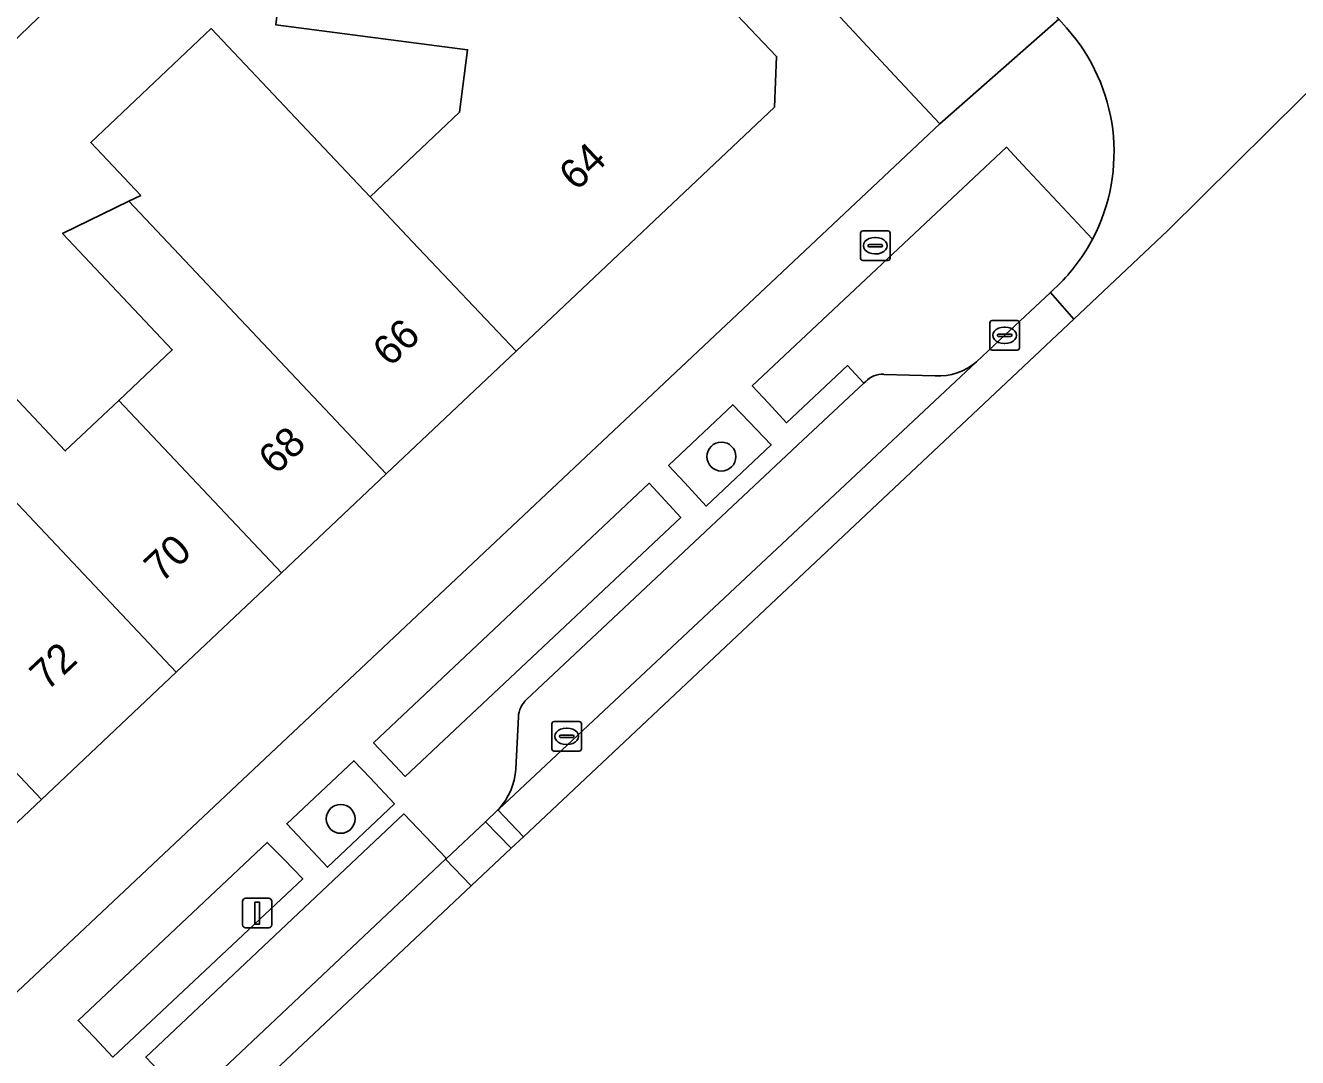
# Model space of a CAD drawing. Extents: x 162344 to 162869, y 381217 to 381818.
# Drawn here: x 162618.27 to 162661.36, y 381295.69 to 381330.64 of the extents above; entities that cross this region are included whole.
import ezdxf

# ---------------------------------------------------------------- set-up
doc = ezdxf.new("R2010")
doc.units = 0
for name, color, linetype in [('IMGEO_Boom', 7, 'Continuous'), ('IMGEO_Brandkraan', 7, 'Continuous'), ('IMGEO_Erf', 7, 'Continuous'), ('IMGEO_Groenvoorziening', 7, 'Continuous'), ('IMGEO_Kolk', 7, 'Continuous'), ('IMGEO_Lichtmast', 7, 'Continuous'), ('IMGEO_Pand', 7, 'Continuous'), ('IMGEO_Pand_nummerreeks', 7, 'Continuous'), ('IMGEO_Parkeervlak_open', 7, 'Continuous'), ('IMGEO_Rijbaan_lokaal_gesloten', 7, 'Continuous'), ('IMGEO_Rijbaan_lokaal_open', 7, 'Continuous'), ('IMGEO_Voetpad_open', 7, 'Continuous')]:
    doc.layers.add(name, color=color, linetype=linetype)

msp = doc.modelspace()

# ---------------------------------------------------------------- linework, layer by layer
at = {"layer": 'IMGEO_Boom'}
for centre in [(162641.839, 381316.04), (162628.943, 381303.772)]:
    msp.add_circle(centre, 0.489, dxfattribs=at)
at = {"layer": 'IMGEO_Brandkraan'}
for p, q in [((162646.551, 381322.756), (162646.551, 381323.608)), ((162646.626, 381323.682), (162647.478, 381323.682)), ((162647.039, 381323.462), (162647.064, 381323.462)), ((162647.552, 381323.608), (162647.552, 381322.756)), ((162646.81, 381323.176), (162646.81, 381323.188)), ((162647.248, 381323.139), (162646.85, 381323.139)), ((162646.853, 381323.225), (162647.251, 381323.225)), ((162647.294, 381323.188), (162647.294, 381323.176)), ((162647.478, 381322.682), (162646.626, 381322.682)), ((162647.062, 381322.902), (162647.037, 381322.902))]:
    msp.add_line(p, q, dxfattribs=at)
for points in [[(162646.551, 381322.756), (162646.551, 381323.608)], [(162646.626, 381323.682), (162647.478, 381323.682)], [(162647.552, 381323.608), (162647.552, 381322.756)], [(162647.478, 381322.682), (162646.626, 381322.682)]]:
    msp.add_lwpolyline(points, dxfattribs=at)
for centre, radius, start, end in [((162646.628, 381323.606), 0.0765, 91.552, 178.448), ((162646.628, 381323.606), 0.0765, 91.552, 178.448), ((162647.476, 381323.606), 0.0765, 1.552, 88.448), ((162647.476, 381323.606), 0.0765, 1.552, 88.448), ((162646.85, 381323.185), 0.0403, 85.8775, 175.7526), ((162646.847, 381323.175), 0.0366, 178.938, 274.7102), ((162647.251, 381323.182), 0.043, 264.8664, 352.4533), ((162647.255, 381323.187), 0.0386, 1.7309, 96.639), ((162646.628, 381322.758), 0.0765, 181.552, 268.448), ((162646.628, 381322.758), 0.0765, 181.552, 268.448), ((162647.476, 381322.758), 0.0765, 271.552, 358.448), ((162647.476, 381322.758), 0.0765, 271.552, 358.448)]:
    msp.add_arc(centre, radius, start, end, dxfattribs=at)
for centre, major_axis, ratio, start_param, end_param in [((162647.038, 381323.182), (-0.387, 0.002), 0.722429, 4.712389, 7.853982), ((162647.063, 381323.182), (-0.39, 0.002), 0.717154, 1.570796, 4.712389)]:
    msp.add_ellipse(centre, major_axis=major_axis, ratio=ratio, start_param=start_param, end_param=end_param, dxfattribs=at)
at = {"layer": 'IMGEO_Erf'}
for points in [[(162606.75, 381287.36), (162649.241, 381327.313), (162647.871, 381328.76), (162642.306, 381334.75), (162637.781, 381335.361), (162636.86, 381337.116), (162634.046, 381337.658), (162630.13, 381341.732), (162630.047, 381341.818), (162613.703, 381326.117)], [(162641.264, 381332.167), (162643.71, 381329.594), (162643.635, 381327.873), (162634.883, 381319.61), (162630.482, 381315.455), (162626.934, 381312.105), (162623.374, 381308.744), (162618.804, 381304.429), (162614.714, 381300.568)], [(162615.885, 381320.183), (162619.616, 381316.231), (162621.426, 381317.94), (162623.239, 381319.652), (162619.521, 381323.59), (162621.767, 381324.685), (162622.173, 381324.883), (162620.476, 381326.68), (162624.56, 381330.536), (162629.33, 381325.484), (162629.938, 381324.841), (162632.97, 381327.703), (162633.243, 381329.819), (162626.751, 381330.658)]]:
    msp.add_lwpolyline(points, dxfattribs=at)
at = {"layer": 'IMGEO_Groenvoorziening'}
for points in [[(162654.408, 381323.4), (162652.04, 381325.932), (162651.494, 381326.516), (162642.884, 381318.432), (162643.43, 381317.847), (162644.045, 381317.188), (162646.11, 381319.125), (162646.667, 381318.527), (162646.728, 381318.584)], [(162652.983, 381321.602), (162653.341, 381321.938)], [(162650.484, 381319.251), (162651.435, 381320.147), (162652.983, 381321.602)], [(162647.341, 381318.826), (162649.085, 381318.772)]]:
    msp.add_lwpolyline(points, dxfattribs=at)
for points in [[(162643.53, 381316.435), (162642.778, 381317.219), (162642.225, 381317.797), (162640.053, 381315.737), (162640.598, 381315.151), (162641.328, 381314.366)], [(162640.462, 381313.982), (162639.933, 381314.552), (162639.389, 381315.138), (162630.06, 381306.349), (162630.606, 381305.765), (162631.123, 381305.212)], [(162630.765, 381304.282), (162629.938, 381305.157), (162629.389, 381305.739), (162627.114, 381303.609), (162627.662, 381303.026), (162628.5, 381302.136)], [(162627.657, 381301.746), (162627.016, 381302.402), (162626.457, 381302.974), (162620.048, 381296.945), (162620.599, 381296.365), (162621.227, 381295.704)]]:
    msp.add_lwpolyline(points, close=True, dxfattribs=at)
for centre, radius, start, end in [((162648.797, 381326.375), 6.351, 315.6849, 332.0696), ((162649.197, 381320.726), 1.957, 266.7083, 311.0928), ((162647.287, 381318.065), 0.763, 85.9551, 137.1311)]:
    msp.add_arc(centre, radius, start, end, dxfattribs=at)
at = {"layer": 'IMGEO_Kolk'}
for p, q in [((162650.934, 381319.721), (162650.934, 381320.573)), ((162651.009, 381320.647), (162651.861, 381320.647)), ((162651.935, 381320.573), (162651.935, 381319.721)), ((162651.193, 381320.141), (162651.193, 381320.153)), ((162651.631, 381320.104), (162651.233, 381320.104)), ((162651.236, 381320.19), (162651.634, 381320.19)), ((162651.422, 381320.427), (162651.447, 381320.427)), ((162651.677, 381320.153), (162651.677, 381320.141)), ((162651.861, 381319.647), (162651.009, 381319.647)), ((162651.445, 381319.867), (162651.42, 381319.867)), ((162636.099, 381306.141), (162636.099, 381306.993)), ((162636.174, 381307.067), (162637.026, 381307.067)), ((162636.587, 381306.847), (162636.612, 381306.847)), ((162637.1, 381306.993), (162637.1, 381306.141)), ((162636.358, 381306.561), (162636.358, 381306.573)), ((162636.796, 381306.524), (162636.398, 381306.524)), ((162636.401, 381306.61), (162636.799, 381306.61)), ((162636.61, 381306.287), (162636.585, 381306.287)), ((162636.842, 381306.573), (162636.842, 381306.561)), ((162637.026, 381306.067), (162636.174, 381306.067))]:
    msp.add_line(p, q, dxfattribs=at)
for points in [[(162650.934, 381319.721), (162650.934, 381320.573)], [(162651.009, 381320.647), (162651.861, 381320.647)], [(162651.935, 381320.573), (162651.935, 381319.721)], [(162651.861, 381319.647), (162651.009, 381319.647)], [(162636.099, 381306.141), (162636.099, 381306.993)], [(162636.174, 381307.067), (162637.026, 381307.067)], [(162637.1, 381306.993), (162637.1, 381306.141)], [(162637.026, 381306.067), (162636.174, 381306.067)]]:
    msp.add_lwpolyline(points, dxfattribs=at)
for centre, radius, start, end in [((162651.011, 381320.571), 0.0765, 91.552, 178.448), ((162651.011, 381320.571), 0.0765, 91.552, 178.448), ((162651.859, 381320.571), 0.0765, 1.552, 88.448), ((162651.859, 381320.571), 0.0765, 1.552, 88.448), ((162651.233, 381320.15), 0.0403, 85.8775, 175.7526), ((162651.23, 381320.14), 0.0366, 178.938, 274.7102), ((162651.634, 381320.147), 0.043, 264.8664, 352.4533), ((162651.638, 381320.152), 0.0386, 1.7309, 96.639), ((162651.011, 381319.723), 0.0765, 181.552, 268.448), ((162651.011, 381319.723), 0.0765, 181.552, 268.448), ((162651.859, 381319.723), 0.0765, 271.552, 358.448), ((162651.859, 381319.723), 0.0765, 271.552, 358.448), ((162636.176, 381306.991), 0.0765, 91.552, 178.448), ((162636.176, 381306.991), 0.0765, 91.552, 178.448), ((162637.024, 381306.991), 0.0765, 1.552, 88.448), ((162637.024, 381306.991), 0.0765, 1.552, 88.448), ((162636.398, 381306.57), 0.0403, 85.8775, 175.7526), ((162636.395, 381306.56), 0.0366, 178.938, 274.7102), ((162636.799, 381306.567), 0.043, 264.8664, 352.4533), ((162636.803, 381306.572), 0.0386, 1.7309, 96.639), ((162636.176, 381306.143), 0.0765, 181.552, 268.448), ((162636.176, 381306.143), 0.0765, 181.552, 268.448), ((162637.024, 381306.143), 0.0765, 271.552, 358.448), ((162637.024, 381306.143), 0.0765, 271.552, 358.448)]:
    msp.add_arc(centre, radius, start, end, dxfattribs=at)
for centre, major_axis, ratio, start_param, end_param in [((162651.421, 381320.147), (-0.387, 0.002), 0.722429, 4.712389, 7.853982), ((162651.446, 381320.147), (-0.39, 0.002), 0.717154, 1.570796, 4.712389), ((162636.586, 381306.567), (-0.387, 0.002), 0.722429, 4.712389, 7.853982), ((162636.611, 381306.567), (-0.39, 0.002), 0.717154, 1.570796, 4.712389)]:
    msp.add_ellipse(centre, major_axis=major_axis, ratio=ratio, start_param=start_param, end_param=end_param, dxfattribs=at)
at = {"layer": 'IMGEO_Lichtmast'}
for p, q in [((162625.719, 381301.081), (162626.509, 381301.081)), ((162626.509, 381301.081), (162625.719, 381301.081)), ((162625.619, 381300.181), (162625.619, 381300.981)), ((162625.619, 381300.981), (162625.619, 381300.181)), ((162626.609, 381300.981), (162626.609, 381300.181)), ((162626.609, 381300.181), (162626.609, 381300.981)), ((162626.509, 381300.081), (162625.719, 381300.081)), ((162625.719, 381300.081), (162626.509, 381300.081))]:
    msp.add_line(p, q, dxfattribs=at)
msp.add_lwpolyline([(162626.039, 381300.956), (162626.189, 381300.956), (162626.189, 381300.206), (162626.039, 381300.206), (162626.039, 381300.956)], dxfattribs=at)
for centre, start, end in [((162625.719, 381300.981), 90, 180), ((162625.719, 381300.981), 90, 180), ((162626.509, 381300.981), 0, 90), ((162626.509, 381300.981), 360, 90), ((162625.719, 381300.181), 180, 270), ((162625.719, 381300.181), 180, 270), ((162626.509, 381300.181), 270, 0), ((162626.509, 381300.181), 270, 0)]:
    msp.add_arc(centre, 0.1, start, end, dxfattribs=at)
at = {"layer": 'IMGEO_Pand'}
for points in [[(162643.71, 381329.594), (162641.264, 381332.167), (162638.163, 381332.6), (162636.272, 381334.735), (162636.515, 381336.483), (162634.853, 381336.669), (162627.514, 381337.489), (162626.959, 381332.52), (162626.751, 381330.658), (162633.243, 381329.819), (162632.97, 381327.703), (162629.938, 381324.841), (162631.379, 381323.314), (162634.883, 381319.61), (162643.635, 381327.873)], [(162631.379, 381323.314), (162629.938, 381324.841), (162629.33, 381325.484), (162624.56, 381330.536), (162620.476, 381326.68), (162622.173, 381324.883), (162621.767, 381324.685), (162630.482, 381315.455), (162634.883, 381319.61)], [(162610.208, 381322.688), (162614.134, 381318.53), (162623.374, 381308.744), (162626.934, 381312.105), (162621.426, 381317.94), (162619.616, 381316.231), (162615.885, 381320.183), (162617.694, 381321.891), (162613.703, 381326.117)], [(162626.934, 381312.105), (162630.482, 381315.455), (162621.767, 381324.685), (162619.521, 381323.59), (162623.239, 381319.652), (162621.426, 381317.94)], [(162610.208, 381322.688), (162608.277, 381320.913), (162612.226, 381316.728), (162615.957, 381312.776), (162613.297, 381310.265), (162618.804, 381304.429), (162623.374, 381308.744), (162614.134, 381318.53)], [(162605.494, 381310.337), (162605.631, 381310.186), (162614.714, 381300.568), (162618.804, 381304.429), (162613.297, 381310.265), (162611.106, 381308.196), (162607.392, 381312.129)]]:
    msp.add_lwpolyline(points, close=True, dxfattribs=at)
at = {"layer": 'IMGEO_Parkeervlak_open'}
for points in [[(162634.298, 381304.099), (162650.484, 381319.251)], [(162649.085, 381318.772), (162647.341, 381318.826)], [(162646.728, 381318.584), (162646.667, 381318.527), (162644.602, 381316.591), (162635.242, 381307.816)], [(162634.963, 381307.225), (162634.878, 381305.461)]]:
    msp.add_lwpolyline(points, dxfattribs=at)
msp.add_lwpolyline([(162632.497, 381302.404), (162632.524, 381302.429), (162631.082, 381303.942), (162622.34, 381295.703), (162623.772, 381294.193)], close=True, dxfattribs=at)
for centre, radius, start, end in [((162649.197, 381320.726), 1.957, 266.7083, 311.0928), ((162647.287, 381318.065), 0.763, 85.9551, 137.1311), ((162635.849, 381307.168), 0.888, 133.132, 176.3258), ((162632.605, 381305.624), 2.279, 317.9807, 355.8864)]:
    msp.add_arc(centre, radius, start, end, dxfattribs=at)
at = {"layer": 'IMGEO_Rijbaan_lokaal_gesloten'}
for points in [[(162653.774, 381320.694), (162652.983, 381321.602), (162651.435, 381320.147), (162650.484, 381319.251), (162634.298, 381304.099), (162634.271, 381304.074), (162635.132, 381303.165)], [(162621.016, 381289.891), (162633.362, 381301.5), (162632.497, 381302.404), (162623.772, 381294.193), (162620.553, 381291.162), (162620.131, 381290.766)]]:
    msp.add_lwpolyline(points, close=True, dxfattribs=at)
at = {"layer": 'IMGEO_Rijbaan_lokaal_open'}
for points in [[(162657.471, 381334.057), (162656.018, 381335.583), (162652.159, 381332.082), (162653.265, 381330.852), (162653.53, 381330.558)], [(162653.774, 381320.694), (162656.967, 381323.696), (162661.519, 381328.209), (162666.539, 381333.186), (162665.972, 381333.787)], [(162653.341, 381321.938), (162652.983, 381321.602), (162653.774, 381320.694)], [(162635.132, 381303.165), (162634.271, 381304.074), (162633.847, 381303.674), (162634.718, 381302.775), (162635.132, 381303.165)], [(162633.362, 381301.5), (162634.718, 381302.775), (162633.847, 381303.674), (162632.524, 381302.429), (162632.497, 381302.404), (162633.362, 381301.5)]]:
    msp.add_lwpolyline(points, dxfattribs=at)
for centre, radius, start, end in [((162648.834, 381326.349), 6.306, 332.1169, 41.869), ((162648.797, 381326.375), 6.351, 315.6849, 332.0696)]:
    msp.add_arc(centre, radius, start, end, dxfattribs=at)
at = {"layer": 'IMGEO_Voetpad_open'}
for points in [[(162639.6, 381345.386), (162638.522, 381346.53), (162638.154, 381346.19), (162633.211, 381344.715), (162630.13, 381341.732), (162634.046, 381337.658), (162636.86, 381337.116), (162637.781, 381335.361), (162642.306, 381334.75), (162647.871, 381328.76), (162649.241, 381327.313), (162653.265, 381330.852), (162652.159, 381332.082), (162651.89, 381332.38), (162651.734, 381332.545)], [(162613.703, 381326.117), (162630.047, 381341.818), (162627.272, 381344.707), (162627.163, 381344.605), (162623.628, 381341.285), (162620.355, 381338.212), (162618.167, 381336.158)], [(162653.53, 381330.558), (162653.265, 381330.852), (162649.241, 381327.313), (162606.75, 381287.36), (162605.911, 381286.571), (162553.447, 381237.241), (162551.16, 381237.735), (162548.502, 381238.42), (162546.357, 381239.143), (162548.124, 381232.535)], [(162635.242, 381307.816), (162644.602, 381316.591), (162646.667, 381318.527), (162646.11, 381319.125), (162644.045, 381317.188), (162643.43, 381317.847), (162642.884, 381318.432), (162651.494, 381326.516), (162652.04, 381325.932), (162654.408, 381323.4)], [(162634.878, 381305.461), (162634.963, 381307.225)], [(162618.404, 381289.14), (162615.792, 381291.844), (162615.575, 381292.068), (162615.241, 381292.424), (162617.433, 381294.468), (162617.982, 381293.886), (162620.553, 381291.162), (162623.772, 381294.193), (162622.34, 381295.703), (162631.082, 381303.942), (162632.524, 381302.429), (162633.847, 381303.674), (162634.271, 381304.074), (162634.298, 381304.099)]]:
    msp.add_lwpolyline(points, dxfattribs=at)
for points in [[(162640.053, 381315.737), (162642.225, 381317.797), (162642.778, 381317.219), (162643.53, 381316.435), (162641.328, 381314.366), (162640.598, 381315.151)], [(162630.06, 381306.349), (162639.389, 381315.138), (162639.933, 381314.552), (162640.462, 381313.982), (162631.123, 381305.212), (162630.606, 381305.765)], [(162627.114, 381303.609), (162629.389, 381305.739), (162629.938, 381305.157), (162630.765, 381304.282), (162628.5, 381302.136), (162627.662, 381303.026)], [(162620.048, 381296.945), (162626.457, 381302.974), (162627.016, 381302.402), (162627.657, 381301.746), (162621.227, 381295.704), (162620.599, 381296.365)]]:
    msp.add_lwpolyline(points, close=True, dxfattribs=at)
for centre, radius, start, end in [((162648.834, 381326.349), 6.306, 332.1169, 41.869), ((162635.849, 381307.168), 0.888, 133.132, 176.3258), ((162632.605, 381305.624), 2.279, 317.9807, 355.8864)]:
    msp.add_arc(centre, radius, start, end, dxfattribs=at)

# ---------------------------------------------------------------- texts
at = {"layer": 'IMGEO_Pand_nummerreeks'}
for s, rotation, p in [('64', 43.3557, (162636.928, 381325.006)), ('66', 43.3557, (162630.616, 381319.047)), ('68', 43.3541, (162626.747, 381315.394)), ('70', 43.3541, (162622.876, 381311.739)), ('72', 43.3541, (162619, 381308.08))]:
    msp.add_text(s, height=1, rotation=rotation, dxfattribs=at).set_placement(p)

doc.saveas('drawing.dxf')
